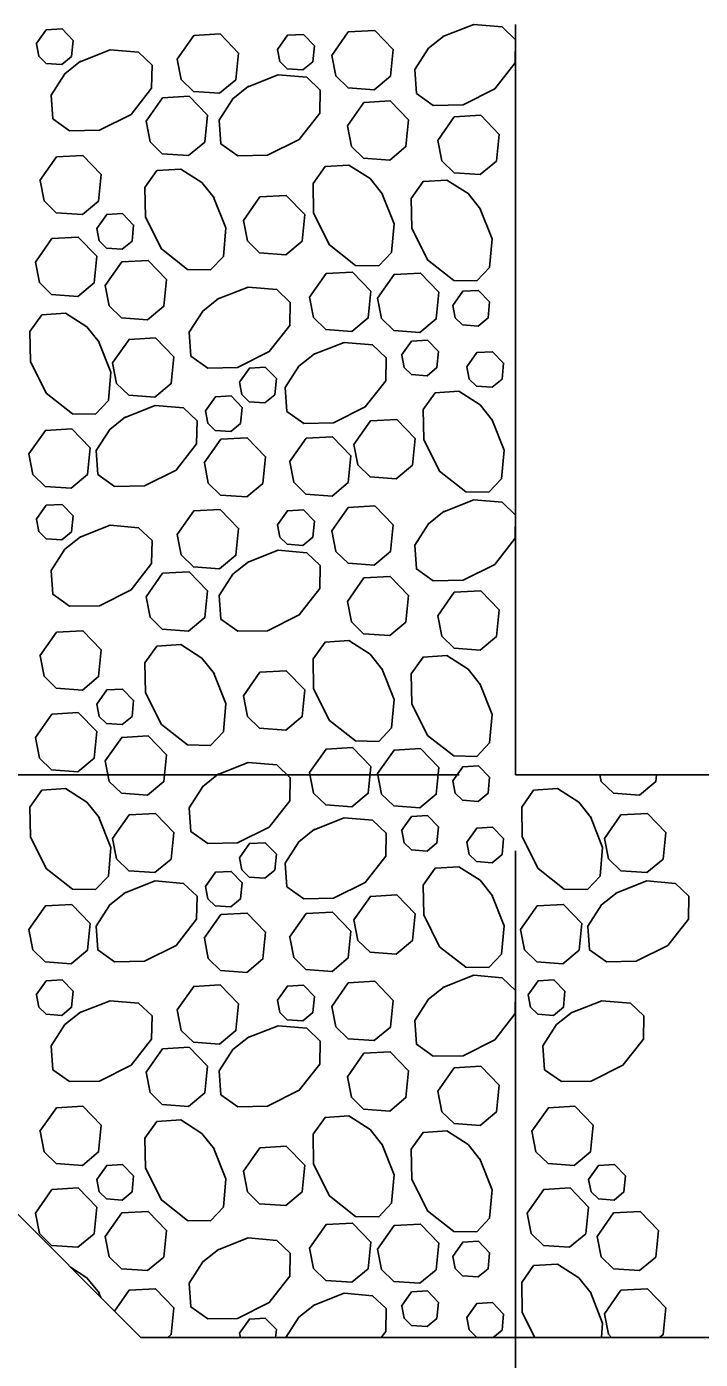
# Model space of a CAD drawing. Extents: x 638079 to 640019, y 297691 to 298879.
# Drawn here: x 639245.9 to 639273.2, y 298482.3 to 298536.4 of the extents above; entities that cross this region are included whole.
import ezdxf

# ---------------------------------------------------------------- set-up
doc = ezdxf.new("R2010")
doc.units = 0
doc.layers.add('1', color=7, linetype='Continuous')

msp = doc.modelspace()

# ---------------------------------------------------------------- linework, layer by layer
at = {"layer": '1'}
for p, q in [((639265.74, 298536.482), (639265.74, 298506.002)), ((639250.5, 298483.142), (639220.02, 298513.622)), ((639213.111, 298506.002), (639263.45, 298506.002)), ((639265.74, 298506.002), (639448.62, 298506.002)), ((639265.74, 298447.178), (639265.74, 298502.906)), ((639250.5, 298483.142), (639463.86, 298483.142))]:
    msp.add_line(p, q, dxfattribs=at)
for points in [[(639246.259, 298535.688), (639246.663, 298536.262), (639247.307, 298536.298), (639247.754, 298535.834), (639247.69, 298535.184), (639247.292, 298534.853), (639246.656, 298534.899), (639246.357, 298535.189), (639246.26, 298535.688)], [(639258.267, 298535.219), (639258.939, 298536.176), (639260.012, 298536.237), (639260.758, 298535.463), (639260.65, 298534.379), (639259.987, 298533.828), (639258.928, 298533.904), (639258.429, 298534.388), (639258.267, 298535.219)], [(639262.778, 298535.984), (639264.036, 298536.482)], [(639264.036, 298536.482), (639265.191, 298536.383), (639265.74, 298535.861)], [(639251.984, 298535.074), (639252.657, 298536.03), (639253.73, 298536.092), (639254.476, 298535.318), (639254.368, 298534.234), (639253.705, 298533.682), (639252.645, 298533.759), (639252.147, 298534.243), (639251.985, 298535.074)], [(639256.063, 298535.467), (639256.467, 298536.041), (639257.111, 298536.078), (639257.559, 298535.613), (639257.494, 298534.963), (639257.096, 298534.632), (639256.46, 298534.678), (639256.161, 298534.968), (639256.064, 298535.467)], [(639265.74, 298535.861), (639265.723, 298534.923), (639264.889, 298533.858), (639263.601, 298533.214), (639262.387, 298533.193), (639261.704, 298533.678), (639261.639, 298534.645), (639262.194, 298535.51), (639262.829, 298536.016)], [(639248.001, 298534.951), (639249.259, 298535.45), (639250.414, 298535.35), (639250.963, 298534.828), (639250.946, 298533.891), (639250.112, 298532.825), (639248.825, 298532.181), (639247.611, 298532.16), (639246.928, 298532.646), (639246.863, 298533.612), (639247.417, 298534.477), (639248.052, 298534.984)], [(639254.834, 298533.935), (639256.091, 298534.433), (639257.247, 298534.333), (639257.796, 298533.811), (639257.778, 298532.874), (639256.945, 298531.809), (639255.657, 298531.165), (639254.443, 298531.143), (639253.76, 298531.629), (639253.695, 298532.596), (639254.25, 298533.46), (639254.885, 298533.967)], [(639250.719, 298532.544), (639251.392, 298533.5), (639252.465, 298533.562), (639253.211, 298532.788), (639253.103, 298531.704), (639252.44, 298531.152), (639251.38, 298531.229), (639250.882, 298531.713), (639250.72, 298532.544)], [(639258.899, 298532.356), (639259.571, 298533.313), (639260.645, 298533.374), (639261.391, 298532.6), (639261.283, 298531.516), (639260.62, 298530.965), (639259.56, 298531.041), (639259.062, 298531.525), (639258.9, 298532.356)], [(639262.575, 298531.771), (639263.247, 298532.727), (639264.32, 298532.788), (639265.066, 298532.015), (639264.958, 298530.931), (639264.295, 298530.379), (639263.236, 298530.456), (639262.737, 298530.939), (639262.575, 298531.77)], [(639246.408, 298530.144), (639247.081, 298531.101), (639248.154, 298531.162), (639248.9, 298530.388), (639248.792, 298529.304), (639248.129, 298528.753), (639247.069, 298528.829), (639246.571, 298529.313), (639246.409, 298530.144)], [(639253.465, 298529.469), (639253.964, 298528.212), (639253.864, 298527.056), (639253.342, 298526.507), (639252.405, 298526.525), (639251.34, 298527.358), (639250.696, 298528.646), (639250.674, 298529.86), (639251.16, 298530.543), (639252.127, 298530.607), (639252.991, 298530.053), (639253.498, 298529.418)], [(639260.298, 298529.632), (639260.797, 298528.374), (639260.697, 298527.219), (639260.175, 298526.67), (639259.237, 298526.687), (639258.172, 298527.521), (639257.528, 298528.809), (639257.507, 298530.022), (639257.992, 298530.706), (639258.959, 298530.77), (639259.824, 298530.216), (639260.33, 298529.581)], [(639264.284, 298529.022), (639264.782, 298527.764), (639264.683, 298526.609), (639264.161, 298526.06), (639263.223, 298526.077), (639262.158, 298526.911), (639261.514, 298528.199), (639261.493, 298529.412), (639261.978, 298530.096), (639262.945, 298530.16), (639263.81, 298529.606), (639264.316, 298528.971)], [(639254.673, 298528.518), (639255.345, 298529.474), (639256.419, 298529.535), (639257.165, 298528.762), (639257.057, 298527.678), (639256.394, 298527.126), (639255.334, 298527.203), (639254.836, 298527.686), (639254.674, 298528.518)], [(639248.718, 298528.185), (639249.122, 298528.759), (639249.766, 298528.796), (639250.213, 298528.331), (639250.149, 298527.681), (639249.751, 298527.35), (639249.115, 298527.396), (639248.816, 298527.686), (639248.719, 298528.185)], [(639246.22, 298526.824), (639246.892, 298527.78), (639247.966, 298527.841), (639248.712, 298527.068), (639248.604, 298525.983), (639247.941, 298525.432), (639246.881, 298525.509), (639246.382, 298525.992), (639246.221, 298526.823)], [(639249.061, 298525.874), (639249.733, 298526.83), (639250.806, 298526.892), (639251.553, 298526.118), (639251.445, 298525.034), (639250.782, 298524.482), (639249.722, 298524.559), (639249.223, 298525.043), (639249.061, 298525.874)], [(639257.364, 298525.4), (639258.036, 298526.357), (639259.109, 298526.418), (639259.855, 298525.644), (639259.747, 298524.56), (639259.084, 298524.009), (639258.025, 298524.085), (639257.526, 298524.569), (639257.364, 298525.4)], [(639260.129, 298525.359), (639260.801, 298526.316), (639261.875, 298526.377), (639262.621, 298525.603), (639262.513, 298524.519), (639261.85, 298523.968), (639260.79, 298524.045), (639260.292, 298524.528), (639260.13, 298525.359)], [(639253.614, 298525.313), (639254.871, 298525.811), (639256.027, 298525.711), (639256.576, 298525.189), (639256.558, 298524.252), (639255.725, 298523.187), (639254.437, 298522.543), (639253.223, 298522.521), (639252.54, 298523.007), (639252.475, 298523.974), (639253.03, 298524.838), (639253.664, 298525.345)], [(639263.188, 298525.064), (639263.591, 298525.638), (639264.236, 298525.675), (639264.683, 298525.21), (639264.618, 298524.56), (639264.221, 298524.229), (639263.585, 298524.275), (639263.285, 298524.565), (639263.188, 298525.064)], [(639248.788, 298523.613), (639249.287, 298522.355), (639249.187, 298521.2), (639248.665, 298520.651), (639247.728, 298520.668), (639246.662, 298521.502), (639246.019, 298522.789), (639245.997, 298524.003), (639246.483, 298524.686), (639247.45, 298524.751), (639248.314, 298524.197), (639248.821, 298523.562)], [(639249.36, 298522.728), (639250.032, 298523.684), (639251.106, 298523.745), (639251.852, 298522.972), (639251.744, 298521.888), (639251.081, 298521.336), (639250.021, 298521.413), (639249.522, 298521.896), (639249.36, 298522.728)], [(639257.515, 298523.066), (639258.773, 298523.565), (639259.928, 298523.465), (639260.478, 298522.943), (639260.46, 298522.005), (639259.627, 298520.94), (639258.339, 298520.296), (639257.125, 298520.275), (639256.442, 298520.76), (639256.377, 298521.727), (639256.931, 298522.592), (639257.566, 298523.098)], [(639261.107, 298523.046), (639261.511, 298523.62), (639262.155, 298523.657), (639262.602, 298523.193), (639262.538, 298522.542), (639262.14, 298522.211), (639261.504, 298522.258), (639261.205, 298522.548), (639261.108, 298523.046)], [(639263.755, 298522.574), (639264.159, 298523.147), (639264.803, 298523.184), (639265.251, 298522.72), (639265.186, 298522.07), (639264.788, 298521.739), (639264.152, 298521.785), (639263.853, 298522.075), (639263.756, 298522.573)], [(639254.519, 298521.943), (639254.922, 298522.517), (639255.566, 298522.554), (639256.014, 298522.09), (639255.949, 298521.439), (639255.551, 298521.108), (639254.915, 298521.154), (639254.616, 298521.444), (639254.519, 298521.943)], [(639253.132, 298520.777), (639253.535, 298521.351), (639254.179, 298521.387), (639254.627, 298520.923), (639254.562, 298520.273), (639254.164, 298519.942), (639253.528, 298519.988), (639253.229, 298520.278), (639253.132, 298520.777)], [(639264.771, 298520.44), (639265.27, 298519.183), (639265.17, 298518.027), (639264.648, 298517.478), (639263.711, 298517.496), (639262.645, 298518.329), (639262.002, 298519.617), (639261.98, 298520.831), (639262.466, 298521.514), (639263.433, 298521.579), (639264.297, 298521.025), (639264.804, 298520.39)], [(639249.83, 298520.504), (639251.088, 298521.003), (639252.243, 298520.903), (639252.792, 298520.381), (639252.774, 298519.443), (639251.941, 298518.378), (639250.653, 298517.734), (639249.439, 298517.713), (639248.756, 298518.198), (639248.691, 298519.165), (639249.246, 298520.03), (639249.881, 298520.536)], [(639245.953, 298519.03), (639246.625, 298519.986), (639247.699, 298520.047), (639248.445, 298519.274), (639248.337, 298518.19), (639247.674, 298517.638), (639246.614, 298517.715), (639246.115, 298518.198), (639245.954, 298519.03)], [(639259.163, 298519.416), (639259.835, 298520.372), (639260.908, 298520.434), (639261.655, 298519.66), (639261.547, 298518.576), (639260.883, 298518.024), (639259.824, 298518.101), (639259.325, 298518.585), (639259.163, 298519.416)], [(639253.087, 298518.675), (639253.759, 298519.631), (639254.833, 298519.693), (639255.579, 298518.919), (639255.471, 298517.835), (639254.808, 298517.283), (639253.748, 298517.36), (639253.249, 298517.844), (639253.088, 298518.675)], [(639256.555, 298518.715), (639257.228, 298519.671), (639258.301, 298519.732), (639259.047, 298518.959), (639258.939, 298517.874), (639258.276, 298517.323), (639257.216, 298517.4), (639256.718, 298517.883), (639256.556, 298518.714)], [(639246.259, 298516.373), (639246.663, 298516.947), (639247.307, 298516.984), (639247.754, 298516.52), (639247.69, 298515.869), (639247.292, 298515.538), (639246.656, 298515.584), (639246.357, 298515.875), (639246.26, 298516.373)], [(639251.984, 298515.759), (639252.657, 298516.716), (639253.73, 298516.777), (639254.476, 298516.003), (639254.368, 298514.919), (639253.705, 298514.368), (639252.645, 298514.445), (639252.147, 298514.928), (639251.985, 298515.759)], [(639256.063, 298516.153), (639256.467, 298516.726), (639257.111, 298516.763), (639257.559, 298516.299), (639257.494, 298515.649), (639257.096, 298515.318), (639256.46, 298515.364), (639256.161, 298515.654), (639256.064, 298516.152)], [(639258.267, 298515.905), (639258.939, 298516.861), (639260.012, 298516.922), (639260.758, 298516.149), (639260.65, 298515.065), (639259.987, 298514.513), (639258.928, 298514.59), (639258.429, 298515.073), (639258.267, 298515.905)], [(639262.778, 298516.669), (639264.036, 298517.168), (639265.191, 298517.068), (639265.74, 298516.546)], [(639265.74, 298516.546), (639265.723, 298515.609), (639264.889, 298514.543), (639263.601, 298513.899), (639262.387, 298513.878), (639261.704, 298514.364), (639261.639, 298515.33), (639262.194, 298516.195), (639262.829, 298516.702)], [(639248.001, 298515.637), (639249.259, 298516.135), (639250.414, 298516.036), (639250.963, 298515.514), (639250.946, 298514.576), (639250.112, 298513.511), (639248.825, 298512.867), (639247.611, 298512.846), (639246.928, 298513.331), (639246.863, 298514.298), (639247.417, 298515.163), (639248.052, 298515.669)], [(639254.834, 298514.62), (639256.091, 298515.119), (639257.247, 298515.019), (639257.796, 298514.497), (639257.778, 298513.559), (639256.945, 298512.494), (639255.657, 298511.85), (639254.443, 298511.829), (639253.76, 298512.314), (639253.695, 298513.281), (639254.25, 298514.146), (639254.885, 298514.652)], [(639250.719, 298513.229), (639251.392, 298514.186), (639252.465, 298514.247), (639253.211, 298513.473), (639253.103, 298512.389), (639252.44, 298511.838), (639251.38, 298511.915), (639250.882, 298512.398), (639250.72, 298513.229)], [(639258.899, 298513.042), (639259.571, 298513.998), (639260.645, 298514.059), (639261.391, 298513.286), (639261.283, 298512.202), (639260.62, 298511.65), (639259.56, 298511.727), (639259.062, 298512.21), (639258.9, 298513.042)], [(639262.575, 298512.456), (639263.247, 298513.412), (639264.32, 298513.474), (639265.066, 298512.7), (639264.958, 298511.616), (639264.295, 298511.064), (639263.236, 298511.141), (639262.737, 298511.625), (639262.575, 298512.456)], [(639246.408, 298510.83), (639247.081, 298511.786), (639248.154, 298511.847), (639248.9, 298511.074), (639248.792, 298509.99), (639248.129, 298509.438), (639247.069, 298509.515), (639246.571, 298509.999), (639246.409, 298510.83)], [(639260.298, 298510.317), (639260.797, 298509.06), (639260.697, 298507.904), (639260.175, 298507.355), (639259.237, 298507.373), (639258.172, 298508.206), (639257.528, 298509.494), (639257.507, 298510.708), (639257.992, 298511.391), (639258.959, 298511.456), (639259.824, 298510.902), (639260.33, 298510.267)], [(639253.465, 298510.155), (639253.964, 298508.897), (639253.864, 298507.742), (639253.342, 298507.192), (639252.405, 298507.21), (639251.34, 298508.043), (639250.696, 298509.331), (639250.674, 298510.545), (639251.16, 298511.228), (639252.127, 298511.293), (639252.991, 298510.739), (639253.498, 298510.104)], [(639264.284, 298509.707), (639264.782, 298508.45), (639264.683, 298507.294), (639264.161, 298506.745), (639263.223, 298506.763), (639262.158, 298507.596), (639261.514, 298508.884), (639261.493, 298510.098), (639261.978, 298510.781), (639262.945, 298510.846), (639263.81, 298510.292), (639264.316, 298509.657)], [(639254.673, 298509.203), (639255.345, 298510.16), (639256.419, 298510.221), (639257.165, 298509.447), (639257.057, 298508.363), (639256.394, 298507.812), (639255.334, 298507.888), (639254.836, 298508.372), (639254.674, 298509.203)], [(639248.718, 298508.87), (639249.122, 298509.444), (639249.766, 298509.481), (639250.213, 298509.017), (639250.149, 298508.366), (639249.751, 298508.035), (639249.115, 298508.082), (639248.816, 298508.372), (639248.719, 298508.87)], [(639246.22, 298507.509), (639246.892, 298508.465), (639247.966, 298508.527), (639248.712, 298507.753), (639248.604, 298506.669), (639247.941, 298506.117), (639246.881, 298506.194), (639246.382, 298506.678), (639246.221, 298507.509)], [(639249.061, 298506.56), (639249.733, 298507.516), (639250.806, 298507.577), (639251.553, 298506.804), (639251.445, 298505.719), (639250.782, 298505.168), (639249.722, 298505.245), (639249.223, 298505.728), (639249.061, 298506.559)], [(639257.364, 298506.086), (639258.036, 298507.042), (639259.109, 298507.103), (639259.855, 298506.33), (639259.747, 298505.246), (639259.084, 298504.694), (639258.025, 298504.771), (639257.526, 298505.254), (639257.364, 298506.085)], [(639260.129, 298506.045), (639260.801, 298507.001), (639261.875, 298507.063), (639262.621, 298506.289), (639262.513, 298505.205), (639261.85, 298504.653), (639260.79, 298504.73), (639260.292, 298505.214), (639260.13, 298506.045)], [(639253.614, 298505.998), (639254.871, 298506.497), (639256.027, 298506.397), (639256.576, 298505.875), (639256.558, 298504.937), (639255.725, 298503.872), (639254.437, 298503.228), (639253.223, 298503.207), (639252.54, 298503.692), (639252.475, 298504.659), (639253.03, 298505.524), (639253.664, 298506.03)], [(639263.188, 298505.75), (639263.591, 298506.323), (639264.236, 298506.36), (639264.683, 298505.896), (639264.618, 298505.246), (639264.221, 298504.915), (639263.585, 298504.961), (639263.285, 298505.251), (639263.188, 298505.749)], [(639271.461, 298506.002), (639271.433, 298505.719), (639270.77, 298505.168), (639269.71, 298505.245), (639269.212, 298505.728), (639269.158, 298506.002)], [(639248.788, 298504.298), (639249.287, 298503.041), (639249.187, 298501.885), (639248.665, 298501.336), (639247.728, 298501.354), (639246.662, 298502.187), (639246.019, 298503.475), (639245.997, 298504.689), (639246.483, 298505.372), (639247.45, 298505.437), (639248.314, 298504.882), (639248.821, 298504.247)], [(639268.777, 298504.298), (639269.276, 298503.041), (639269.176, 298501.885), (639268.654, 298501.336), (639267.716, 298501.354), (639266.651, 298502.187), (639266.007, 298503.475), (639265.986, 298504.689), (639266.471, 298505.372), (639267.438, 298505.437), (639268.303, 298504.882), (639268.809, 298504.247)], [(639249.36, 298503.413), (639250.032, 298504.37), (639251.106, 298504.431), (639251.852, 298503.657), (639251.744, 298502.573), (639251.081, 298502.022), (639250.021, 298502.098), (639249.522, 298502.582), (639249.36, 298503.413)], [(639261.107, 298503.732), (639261.511, 298504.306), (639262.155, 298504.343), (639262.602, 298503.878), (639262.538, 298503.228), (639262.14, 298502.897), (639261.504, 298502.943), (639261.205, 298503.233), (639261.108, 298503.732)], [(639269.348, 298503.413), (639270.021, 298504.37), (639271.094, 298504.431), (639271.84, 298503.657), (639271.732, 298502.573), (639271.069, 298502.022), (639270.009, 298502.098), (639269.511, 298502.582), (639269.349, 298503.413)], [(639257.515, 298503.752), (639258.773, 298504.25), (639259.928, 298504.15), (639260.478, 298503.628), (639260.46, 298502.691), (639259.627, 298501.625), (639258.339, 298500.982), (639257.125, 298500.96), (639256.442, 298501.446), (639256.377, 298502.413), (639256.931, 298503.277), (639257.566, 298503.784)], [(639263.755, 298503.259), (639264.159, 298503.833), (639264.803, 298503.87), (639265.251, 298503.405), (639265.186, 298502.755), (639264.788, 298502.424), (639264.152, 298502.47), (639263.853, 298502.76), (639263.756, 298503.259)], [(639254.519, 298502.629), (639254.922, 298503.203), (639255.566, 298503.239), (639256.014, 298502.775), (639255.949, 298502.125), (639255.551, 298501.794), (639254.915, 298501.84), (639254.616, 298502.13), (639254.519, 298502.629)], [(639264.771, 298501.126), (639265.27, 298499.868), (639265.17, 298498.713), (639264.648, 298498.164), (639263.711, 298498.181), (639262.645, 298499.015), (639262.002, 298500.303), (639261.98, 298501.516), (639262.466, 298502.2), (639263.433, 298502.264), (639264.297, 298501.71), (639264.804, 298501.075)], [(639249.83, 298501.19), (639251.088, 298501.688), (639252.243, 298501.588), (639252.792, 298501.066), (639252.774, 298500.129), (639251.941, 298499.064), (639250.653, 298498.42), (639249.439, 298498.398), (639248.756, 298498.884), (639248.691, 298499.851), (639249.246, 298500.715), (639249.881, 298501.222)], [(639253.132, 298501.462), (639253.535, 298502.036), (639254.179, 298502.073), (639254.627, 298501.609), (639254.562, 298500.958), (639254.164, 298500.627), (639253.528, 298500.673), (639253.229, 298500.963), (639253.132, 298501.462)], [(639269.818, 298501.19), (639271.076, 298501.688), (639272.231, 298501.588), (639272.78, 298501.066), (639272.763, 298500.129), (639271.929, 298499.064), (639270.642, 298498.42), (639269.428, 298498.398), (639268.745, 298498.884), (639268.68, 298499.851), (639269.234, 298500.715), (639269.869, 298501.222)], [(639259.163, 298500.101), (639259.835, 298501.058), (639260.908, 298501.119), (639261.655, 298500.345), (639261.547, 298499.261), (639260.883, 298498.71), (639259.824, 298498.787), (639259.325, 298499.27), (639259.163, 298500.101)], [(639245.953, 298499.715), (639246.625, 298500.672), (639247.699, 298500.733), (639248.445, 298499.959), (639248.337, 298498.875), (639247.674, 298498.324), (639246.614, 298498.4), (639246.115, 298498.884), (639245.954, 298499.715)], [(639265.941, 298499.715), (639266.614, 298500.672), (639267.687, 298500.733), (639268.433, 298499.959), (639268.325, 298498.875), (639267.662, 298498.324), (639266.602, 298498.4), (639266.104, 298498.884), (639265.942, 298499.715)], [(639253.087, 298499.361), (639253.759, 298500.317), (639254.833, 298500.378), (639255.579, 298499.605), (639255.471, 298498.52), (639254.808, 298497.969), (639253.748, 298498.046), (639253.249, 298498.529), (639253.088, 298499.36)], [(639256.555, 298499.4), (639257.228, 298500.356), (639258.301, 298500.418), (639259.047, 298499.644), (639258.939, 298498.56), (639258.276, 298498.008), (639257.216, 298498.085), (639256.718, 298498.569), (639256.556, 298499.4)], [(639262.778, 298497.355), (639264.036, 298497.853), (639265.191, 298497.754), (639265.74, 298497.232), (639265.723, 298496.294), (639264.889, 298495.229), (639263.601, 298494.585), (639262.387, 298494.564), (639261.704, 298495.049), (639261.639, 298496.016), (639262.194, 298496.881), (639262.829, 298497.387)], [(639246.259, 298497.059), (639246.663, 298497.633), (639247.307, 298497.669), (639247.754, 298497.205), (639247.69, 298496.555), (639247.292, 298496.224), (639246.656, 298496.27), (639246.357, 298496.56), (639246.26, 298497.059)], [(639251.984, 298496.445), (639252.657, 298497.401), (639253.73, 298497.463), (639254.476, 298496.689), (639254.368, 298495.605), (639253.705, 298495.053), (639252.645, 298495.13), (639252.147, 298495.614), (639251.985, 298496.445)], [(639256.063, 298496.838), (639256.467, 298497.412), (639257.111, 298497.449), (639257.559, 298496.984), (639257.494, 298496.334), (639257.096, 298496.003), (639256.46, 298496.049), (639256.161, 298496.339), (639256.064, 298496.838)], [(639258.267, 298496.59), (639258.939, 298497.547), (639260.012, 298497.608), (639260.758, 298496.834), (639260.65, 298495.75), (639259.987, 298495.199), (639258.928, 298495.275), (639258.429, 298495.759), (639258.267, 298496.59)], [(639266.248, 298497.059), (639266.651, 298497.633), (639267.295, 298497.669), (639267.743, 298497.205), (639267.678, 298496.555), (639267.28, 298496.224), (639266.644, 298496.27), (639266.345, 298496.56), (639266.248, 298497.059)], [(639248.001, 298496.322), (639249.259, 298496.821), (639250.414, 298496.721), (639250.963, 298496.199), (639250.946, 298495.262), (639250.112, 298494.196), (639248.825, 298493.552), (639247.611, 298493.531), (639246.928, 298494.017), (639246.863, 298494.983), (639247.417, 298495.848), (639248.052, 298496.355)], [(639267.99, 298496.322), (639269.247, 298496.821), (639270.403, 298496.721), (639270.952, 298496.199), (639270.934, 298495.262), (639270.101, 298494.196), (639268.813, 298493.552), (639267.599, 298493.531), (639266.916, 298494.017), (639266.851, 298494.983), (639267.406, 298495.848), (639268.041, 298496.355)], [(639254.834, 298495.306), (639256.091, 298495.804), (639257.247, 298495.704), (639257.796, 298495.182), (639257.778, 298494.245), (639256.945, 298493.18), (639255.657, 298492.536), (639254.443, 298492.514), (639253.76, 298493), (639253.695, 298493.967), (639254.25, 298494.831), (639254.885, 298495.338)], [(639250.719, 298493.915), (639251.392, 298494.871), (639252.465, 298494.933), (639253.211, 298494.159), (639253.103, 298493.075), (639252.44, 298492.523), (639251.38, 298492.6), (639250.882, 298493.084), (639250.72, 298493.915)], [(639258.899, 298493.727), (639259.571, 298494.684), (639260.645, 298494.745), (639261.391, 298493.971), (639261.283, 298492.887), (639260.62, 298492.336), (639259.56, 298492.412), (639259.062, 298492.896), (639258.9, 298493.727)], [(639262.575, 298493.142), (639263.247, 298494.098), (639264.32, 298494.159), (639265.066, 298493.386), (639264.958, 298492.302), (639264.295, 298491.75), (639263.236, 298491.827), (639262.737, 298492.31), (639262.575, 298493.141)], [(639246.408, 298491.515), (639247.081, 298492.472), (639248.154, 298492.533), (639248.9, 298491.759), (639248.792, 298490.675), (639248.129, 298490.124), (639247.069, 298490.2), (639246.571, 298490.684), (639246.409, 298491.515)], [(639266.397, 298491.515), (639267.069, 298492.472), (639268.142, 298492.533), (639268.889, 298491.759), (639268.781, 298490.675), (639268.118, 298490.124), (639267.058, 298490.2), (639266.559, 298490.684), (639266.397, 298491.515)], [(639253.465, 298490.84), (639253.964, 298489.583), (639253.864, 298488.427), (639253.342, 298487.878), (639252.405, 298487.896), (639251.34, 298488.729), (639250.696, 298490.017), (639250.674, 298491.231), (639251.16, 298491.914), (639252.127, 298491.978), (639252.991, 298491.424), (639253.498, 298490.789)], [(639260.298, 298491.003), (639260.797, 298489.745), (639260.697, 298488.59), (639260.175, 298488.041), (639259.237, 298488.058), (639258.172, 298488.892), (639257.528, 298490.18), (639257.507, 298491.393), (639257.992, 298492.077), (639258.959, 298492.141), (639259.824, 298491.587), (639260.33, 298490.952)], [(639264.284, 298490.393), (639264.782, 298489.135), (639264.683, 298487.98), (639264.161, 298487.431), (639263.223, 298487.448), (639262.158, 298488.282), (639261.514, 298489.57), (639261.493, 298490.783), (639261.978, 298491.467), (639262.945, 298491.531), (639263.81, 298490.977), (639264.316, 298490.342)], [(639254.673, 298489.889), (639255.345, 298490.845), (639256.419, 298490.906), (639257.165, 298490.133), (639257.057, 298489.049), (639256.394, 298488.497), (639255.334, 298488.574), (639254.836, 298489.057), (639254.674, 298489.889)], [(639248.718, 298489.556), (639249.122, 298490.13), (639249.766, 298490.167), (639250.213, 298489.702), (639250.149, 298489.052), (639249.751, 298488.721), (639249.115, 298488.767), (639248.816, 298489.057), (639248.719, 298489.556)], [(639268.707, 298489.556), (639269.11, 298490.13), (639269.754, 298490.167), (639270.202, 298489.702), (639270.137, 298489.052), (639269.739, 298488.721), (639269.103, 298488.767), (639268.804, 298489.057), (639268.707, 298489.556)], [(639246.22, 298488.195), (639246.892, 298489.151), (639247.966, 298489.212), (639248.712, 298488.439), (639248.604, 298487.354), (639247.941, 298486.803), (639246.881, 298486.88), (639246.382, 298487.363), (639246.221, 298488.194)], [(639266.209, 298488.195), (639266.881, 298489.151), (639267.954, 298489.212), (639268.7, 298488.439), (639268.592, 298487.354), (639267.929, 298486.803), (639266.869, 298486.88), (639266.371, 298487.363), (639266.209, 298488.194)], [(639249.061, 298487.245), (639249.733, 298488.201), (639250.806, 298488.263), (639251.553, 298487.489), (639251.445, 298486.405), (639250.782, 298485.853), (639249.722, 298485.93), (639249.223, 298486.414), (639249.061, 298487.245)], [(639269.049, 298487.245), (639269.722, 298488.201), (639270.795, 298488.263), (639271.541, 298487.489), (639271.433, 298486.405), (639270.77, 298485.853), (639269.71, 298485.93), (639269.212, 298486.414), (639269.05, 298487.245)], [(639257.364, 298486.771), (639258.036, 298487.728), (639259.109, 298487.789), (639259.855, 298487.015), (639259.747, 298485.931), (639259.084, 298485.38), (639258.025, 298485.456), (639257.526, 298485.94), (639257.364, 298486.771)], [(639260.129, 298486.73), (639260.801, 298487.687), (639261.875, 298487.748), (639262.621, 298486.974), (639262.513, 298485.89), (639261.85, 298485.339), (639260.79, 298485.416), (639260.292, 298485.899), (639260.13, 298486.73)], [(639253.614, 298486.684), (639254.871, 298487.182), (639256.027, 298487.082), (639256.576, 298486.56), (639256.558, 298485.623), (639255.725, 298484.558), (639254.437, 298483.914), (639253.223, 298483.892), (639252.54, 298484.378), (639252.475, 298485.345), (639253.03, 298486.209), (639253.664, 298486.716)], [(639263.188, 298486.435), (639263.591, 298487.009), (639264.236, 298487.046), (639264.683, 298486.581), (639264.618, 298485.931), (639264.221, 298485.6), (639263.585, 298485.646), (639263.285, 298485.936), (639263.188, 298486.435)], [(639247.645, 298485.997), (639248.314, 298485.568), (639248.821, 298484.933)], [(639266.516, 298483.142), (639266.007, 298484.16), (639265.986, 298485.374), (639266.471, 298486.057), (639267.438, 298486.122), (639268.303, 298485.568), (639268.809, 298484.933)], [(639248.788, 298484.984), (639248.874, 298484.768)], [(639249.435, 298484.207), (639250.032, 298485.055), (639251.106, 298485.116), (639251.852, 298484.343), (639251.744, 298483.259), (639251.604, 298483.142)], [(639257.515, 298484.437), (639258.773, 298484.936), (639259.928, 298484.836), (639260.478, 298484.314), (639260.46, 298483.376), (639260.277, 298483.142)], [(639261.107, 298484.417), (639261.511, 298484.991), (639262.155, 298485.028), (639262.602, 298484.564), (639262.538, 298483.913), (639262.14, 298483.582), (639261.504, 298483.629), (639261.205, 298483.919), (639261.108, 298484.417)], [(639268.777, 298484.984), (639269.276, 298483.726), (639269.225, 298483.142)], [(639269.348, 298484.099), (639270.021, 298485.055), (639271.094, 298485.116), (639271.84, 298484.343), (639271.732, 298483.259), (639271.592, 298483.142)], [(639256.405, 298483.142), (639256.931, 298483.963), (639257.566, 298484.469)], [(639263.755, 298483.945), (639264.159, 298484.518), (639264.803, 298484.555), (639265.251, 298484.091), (639265.186, 298483.441), (639264.827, 298483.142)], [(639254.519, 298483.314), (639254.922, 298483.888), (639255.566, 298483.925), (639256.014, 298483.461), (639255.982, 298483.142)], [(639264.339, 298483.142), (639264.152, 298483.156), (639263.853, 298483.446), (639263.756, 298483.944)], [(639269.64, 298483.142), (639269.511, 298483.267), (639269.349, 298484.099)], [(639254.553, 298483.142), (639254.519, 298483.314)]]:
    msp.add_lwpolyline(points, dxfattribs=at)

doc.saveas('drawing.dxf')
